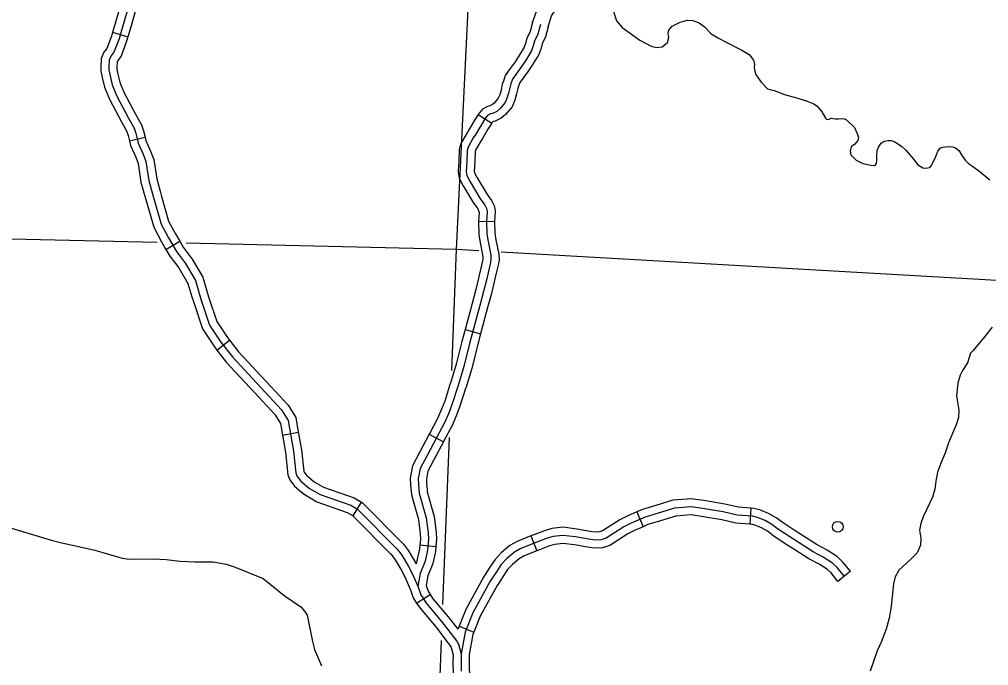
# Model space of a CAD drawing. Extents: x 653372 to 905732, y 627442 to 787275.
# Drawn here: x 836151 to 845173, y 695484 to 701500 of the extents above; entities that cross this region are included whole.
import ezdxf

# ---------------------------------------------------------------- set-up
doc = ezdxf.new("R2010")
doc.units = 0
for name, color, linetype in [('Level 35', 7, 'Continuous'), ('Level 45', 7, 'Continuous'), ('Level 5', 7, 'Continuous'), ('Level 56', 7, 'Continuous')]:
    doc.layers.add(name, color=color, linetype=linetype)

msp = doc.modelspace()

# ---------------------------------------------------------------- linework, layer by layer
at = {"layer": 'Level 35'}
for points in [[(841212.3, 701855.6), (841320.9, 701872.1), (841451.1, 701825.5), (841498.6, 701781.6), (841541.8, 701741.7), (841576.4, 701697), (841622, 701675.8), (841657.1, 701636.8), (841679.7, 701573.9), (841710.2, 701485.5), (841761.2, 701423), (841927.7, 701305.9), (842031.1, 701250.2)], [(842031.1, 701250.2), (842082.5, 701237.1), (842134, 701243.9), (842183.9, 701285.6), (842197.3, 701329.5), (842190.2, 701367.7), (842197.7, 701400.5), (842228.4, 701435.9), (842302.2, 701475.1), (842365.4, 701493.1), (842420.1, 701489.3), (842478.4, 701466.7), (842528.7, 701430.4), (842591.3, 701366.2), (842657.5, 701324.6), (842730.6, 701287.8), (842876.5, 701214.4), (842943.1, 701171.2), (842984.5, 701120.5), (842993.2, 701083.8), (842990.5, 701047.7), (843003.7, 700991), (843054.3, 700913.6), (843115.3, 700854.3), (843175.8, 700837.7), (843273.7, 700800.2), (843397.4, 700764.7), (843482.5, 700737.9), (843546.7, 700713.1), (843576.4, 700690.4), (843618.9, 700640.1), (843655.1, 700581.2), (843664.7, 700571.3), (843682.8, 700567.2), (843694.3, 700574.5), (843708, 700579.7), (843744.5, 700573.8), (843772, 700572.9), (843808.4, 700576.8), (843830.6, 700573.7), (843849.3, 700564.1), (843923.2, 700494.3), (843946.4, 700442.4), (843961.8, 700404), (843956, 700372.8), (843928.6, 700337.3), (843894.8, 700311.9), (843883.8, 700272.6), (843891.1, 700237.7), (843939.2, 700190.1), (844003.2, 700156.5)], [(844003.2, 700156.5), (844076.4, 700141.6), (844109.3, 700139), (844120.6, 700144.8), (844129.6, 700156.5), (844133.1, 700191.6), (844131.7, 700225.9), (844135.5, 700275.3), (844146.9, 700310.9), (844159.3, 700329), (844174.2, 700346), (844199.5, 700364.4), (844236.3, 700371.3), (844266.6, 700370.5), (844292.8, 700364.1), (844310, 700354.8), (844362.5, 700320.6), (844403.7, 700280.7), (844472.3, 700197.8), (844512.5, 700146.4), (844560, 700118.6), (844588.6, 700113), (844625.6, 700119.3), (844644.7, 700144.5), (844681.8, 700222.4), (844700.1, 700274.2), (844721.5, 700299.9), (844743.1, 700310.7), (844798.6, 700316), (844836.8, 700313.4), (844860.6, 700307.3), (844900, 700275), (844921, 700237.6), (844953.6, 700189.5), (844984.6, 700157.5), (845022.1, 700132.5), (845094.7, 700079.7), (845183.6, 700005.7)], [(845207.3, 698635.2), (845134.9, 698543.5), (845028.4, 698416.1), (845005.7, 698392.9), (844977.7, 698302.9), (844929.2, 698230.6), (844906.9, 698186), (844887.3, 698112.4), (844875.2, 697997.8), (844878.7, 697955.9), (844896.6, 697860.9), (844891.9, 697794.2), (844870.3, 697723.6), (844800.1, 697558.7), (844772.3, 697471.3), (844730.6, 697376), (844697.9, 697283.6), (844680.1, 697201), (844671.4, 697126.3), (844651.8, 697050.7), (844564.4, 696868.1), (844541, 696806.5), (844530.4, 696744.8), (844542.5, 696669.8), (844538.9, 696606), (844507.3, 696533.6), (844450.1, 696474.3), (844337.8, 696372.8), (844303.4, 696309.3), (844287.8, 696244.6), (844264.8, 696038.4), (844245.7, 695925.9), (844217.9, 695823.5), (844171.9, 695701.3), (844136.3, 695620.9), (844070.8, 695431.1)], [(836076.6, 696761.8), (836437.9, 696654.3), (836535, 696628.4), (836853, 696559.2), (837109.4, 696482.7), (837171.9, 696475.1), (837398.4, 696478.7), (837517.5, 696472.4), (837648.4, 696456.1), (837783.4, 696449.7), (837956.2, 696450.9), (838076.1, 696427.6), (838160.2, 696399.8), (838419.3, 696294.4), (838615.3, 696135.7), (838771.1, 696029.4), (838806.4, 695991.1), (838828.8, 695952), (838878.9, 695708.1), (838898, 695635.1), (838962, 695481.8)]]:
    msp.add_lwpolyline(points, dxfattribs=at)
at = {"layer": 'Level 45'}
for p, q in [((837018.5, 701379), (837161.6, 701336.2)), ((840422.3, 700613.8), (840548.9, 700534.7)), ((837176.2, 700369.4), (837321.7, 700403.2)), ((840425, 699618.8), (840574.4, 699621.2)), ((837515.3, 699357.8), (837643.7, 699434.2)), ((840299, 698612.7), (840443.2, 698573.8)), ((837990, 698421.3), (838108.2, 698512.5)), ((838600, 697630.3), (838747.2, 697656)), ((839965.2, 697637.1), (840097.4, 697567.5)), ((839257.2, 696876.8), (839335.1, 697004.2)), ((842958.8, 696949.4), (842948.8, 696800.4)), ((841897.3, 696913.9), (841957, 696777)), ((840912.5, 696690.8), (840967.5, 696551.9)), ((839879.6, 696608), (840028.1, 696592.3)), ((843885.8, 696362.2), (843769.9, 696268.1)), ((839849.1, 696064.6), (839973.9, 696146.7)), ((840243.3, 695851.8), (840381.8, 695796))]:
    msp.add_line(p, q, dxfattribs=at)
for points in [[(841072.8, 701430.8), (841103.4, 701531.4), (841176.6, 701639.1), (841187.5, 701695.5), (841189.1, 701753.8), (841167.3, 701809.7), (841137.8, 701871.7), (841088, 701960.9), (841046.8, 702000.9), (840962.4, 702047.9), (840955.2, 702053.4)], [(840928.7, 701469.9), (840979.9, 701615.4), (841035.8, 701697.6), (841038.5, 701711.8), (841039, 701727.7), (841030.1, 701750.3), (841005, 701803.2), (840968.3, 701869), (840956.9, 701880), (840880.2, 701922.7), (840864.4, 701934.9)], [(837207.4, 701886), (837156.9, 701799.2), (837101.6, 701664.5), (837036.4, 701438.8), (837018.5, 701379)], [(837336.5, 701810.8), (837291.1, 701733), (837242.8, 701615.3), (837179.7, 701396.7), (837161.6, 701336.2)], [(837172.2, 701639.9), (837108.1, 701417.8)], [(841000.7, 701450.4), (840976.8, 701361.9), (840945.3, 701296.5), (840934.9, 701252.7), (840917.6, 701207), (840860.6, 701113.1), (840825.5, 701060.7), (840740.1, 700944.4), (840726.9, 700900.2), (840718.3, 700875.7), (840706.9, 700823.6), (840692.6, 700773.5), (840672.4, 700725.6), (840624.3, 700667.6), (840593.9, 700642.7), (840554.8, 700624.1), (840536.9, 700619.7), (840508.7, 700604.6), (840491.3, 700583.3), (840448.8, 700515.3), (840398.9, 700430.6), (840376.1, 700396.7), (840328.1, 700309.1), (840319.3, 700277.6), (840315.8, 700181.7), (840311.9, 700123.5), (840309.7, 700083), (840315.7, 700046.7), (840347.6, 699987.6), (840438.1, 699833.9), (840459, 699803.6), (840480.9, 699775.2), (840501.1, 699733.9), (840505.6, 699704.3), (840499.6, 699622.6), (840501.5, 699504), (840513.6, 699432.9), (840538.2, 699303.1), (840540.6, 699265.8), (840536.3, 699237.8), (840520.1, 699167.5), (840498, 699072.7), (840472, 698967.3), (840436.4, 698835.6), (840341.4, 698483.1), (840289.3, 698268.9), (840234.7, 698090.2), (840180.4, 697922.1), (840150.7, 697842.5), (840111, 697751), (840036.3, 697611.7), (839942.8, 697434.1), (839882.5, 697318.9), (839864.3, 697224.2), (839866.4, 697172.8), (839873.9, 697088.4), (839938.2, 696858.2), (839956.3, 696718.4), (839960.2, 696660.8), (839949.5, 696559.5), (839926.7, 696456.2), (839881.4, 696340.4), (839859.2, 696222.1)], [(840928.7, 701469.9), (840906.5, 701388.1), (840874.5, 701321.5), (840863.4, 701274.7), (840850.2, 701239.9), (840797.7, 701153.3), (840764.4, 701103.6), (840709.3, 701028.6)], [(837018.5, 701379), (837007.9, 701343.6), (836965.7, 701230), (836937.9, 701193.5), (836913.9, 701136.4), (836908.6, 701059.3), (836909.7, 701020.4), (836921.6, 700958.4), (836943.4, 700867.5), (836958.2, 700832.1)], [(837108.1, 701417.8), (837078.8, 701319.9), (837031.8, 701193.5), (837003, 701155.8), (836987.5, 701118.9), (836983.4, 701057.8), (836984.2, 701028.5), (836994.7, 700974.2), (837014.7, 700890.7), (837059.2, 700783.7), (837166.5, 700581), (837218.5, 700486.5), (837236.4, 700440.2), (837257.8, 700348.1), (837303, 700245.6), (837328.7, 700175.7), (837356.1, 700000.3), (837399.7, 699841.4), (837470.8, 699592.8), (837538.1, 699465.6), (837613.9, 699338.1), (837698.6, 699227.3), (837789, 699070.2), (837841.5, 698895), (837921.9, 698653.1), (838026.6, 698496.1), (838134, 698356.9), (838394.2, 698076.3), (838592, 697863.3), (838652.2, 697766), (838701.8, 697481.2), (838724.5, 697277.6), (838735.1, 697249.5), (838767.5, 697205.3), (838853.1, 697133.6), (838951.8, 697075.7), (839234.8, 696978), (839298, 696939.4), (839667.5, 696568.5), (839711.6, 696511.2), (839769.1, 696411.8), (839809.4, 696335.1), (839859.2, 696222.1), (839887.8, 696141.7), (839940.2, 696062), (840084.9, 695891.6), (840222.2, 695709.8), (840238.7, 695684.2), (840264, 695593.8), (840261.9, 695505.9), (840263.3, 695431.6)], [(841072.8, 701430.8), (841047.1, 701335.8), (841016.1, 701271.4), (841006.5, 701230.7), (840985, 701174.1), (840923.6, 701072.9), (840886.6, 701017.8), (840829.6, 700940.2)], [(837161.6, 701336.2), (837149.6, 701296.1), (837097.9, 701157.1), (837068.2, 701118.1), (837061.2, 701101.5), (837058.1, 701056.3), (837058.7, 701036.7), (837067.7, 700990), (837085.9, 700913.9), (837096.1, 700889.5)], [(840709.3, 701028.6), (840672.2, 700978.1), (840655.9, 700923.3), (840646.3, 700896.2), (840634.5, 700841.8), (840622, 700798.3), (840607.9, 700764.8), (840571.4, 700720.8), (840553.6, 700706.3), (840529.6, 700694.8), (840509.9, 700690), (840460.4, 700663.4), (840430.5, 700627), (840422.3, 700613.8)], [(840829.6, 700940.2), (840807.9, 700910.6), (840798, 700877.2), (840790.3, 700855.3), (840779.4, 700805.3), (840763.2, 700748.7), (840737, 700686.4), (840677.1, 700614.4), (840634.2, 700579.2), (840580, 700553.4), (840563.8, 700549.4), (840557.1, 700545.8), (840552.1, 700539.7), (840548.9, 700534.7)], [(836958.2, 700832.1), (836991.6, 700751.8), (837100.8, 700545.5), (837150.6, 700454.9), (837164.9, 700418.2), (837176.2, 700369.4)], [(837096.1, 700889.5), (837126.8, 700815.6), (837232.2, 700616.4), (837286.3, 700518.1), (837307.9, 700462.3), (837321.7, 700403.2)], [(840422.3, 700613.8), (840384.9, 700554), (840335.6, 700470.4), (840312.3, 700435.5), (840258.5, 700337.5), (840245, 700289.2), (840241.2, 700185.6), (840237.4, 700128), (840235.7, 700097.3)], [(840548.9, 700534.7), (840512.6, 700476.5), (840462.1, 700390.8), (840440, 700357.9), (840397.7, 700280.7), (840393.6, 700266), (840390.4, 700177.9), (840386.4, 700119), (840384.9, 700089.4)], [(837176.2, 700369.4), (837186.7, 700324.3), (837233.7, 700217.6), (837256.1, 700156.9), (837283, 699984.6), (837316.5, 699862.4)], [(837321.7, 700403.2), (837329, 700371.8), (837372.3, 700273.6), (837401.3, 700194.6), (837429.3, 700016), (837460.6, 699901.9)], [(840235.7, 700097.3), (840234.7, 700078.9), (840244.1, 700022.2), (840282.5, 699950.9), (840375.1, 699793.8), (840398.6, 699759.6), (840417.1, 699735.6), (840429, 699711.4), (840430.5, 699701.4), (840424.9, 699624.7), (840425, 699618.8)], [(840384.9, 700089.4), (840384.7, 700087.1), (840387.4, 700071.2), (840412.6, 700024.3), (840501.1, 699874.1), (840519.3, 699847.7), (840544.7, 699814.8), (840573.2, 699756.4), (840580.6, 699707.3), (840574.4, 699620.5), (840574.4, 699621.2)], [(837316.5, 699862.4), (837327.8, 699821.3), (837401.1, 699564.7), (837473, 699429), (837515.3, 699357.8)], [(837460.6, 699901.9), (837471.6, 699861.6), (837540.4, 699620.8), (837603.3, 699502.2), (837643.7, 699434.2)], [(840425, 699618.8), (840427, 699497.1), (840440.1, 699419.7), (840463.9, 699293.7), (840465.6, 699269.1), (840462.9, 699251.9), (840447.4, 699184.4), (840432, 699118.7)], [(840574.4, 699621.2), (840576.1, 699510.9), (840587.1, 699446.1), (840612.4, 699312.6), (840615.7, 699262.5), (840609.7, 699223.7), (840592.9, 699150.6), (840577.5, 699084.7)], [(837643.7, 699434.2), (837675.9, 699380), (837760.9, 699268.8), (837858, 699099.9), (837900.1, 698959.8)], [(837515.3, 699357.8), (837551.9, 699296.2), (837636.3, 699185.8), (837720, 699040.4), (837757, 698916.9)], [(840432, 699118.7), (840425.4, 699090.1), (840399.7, 698986), (840364.3, 698855.1), (840299, 698612.7)], [(840577.5, 699084.7), (840570.6, 699055.2), (840544.3, 698948.6), (840508.5, 698816.1), (840443.2, 698573.8)], [(837757, 698916.9), (837770.3, 698872.5), (837854.2, 698620), (837965.9, 698452.5), (837990, 698421.3)], [(837900.1, 698959.8), (837912.8, 698917.6), (837989.6, 698686.1), (838087.3, 698539.6), (838108.2, 698512.5)], [(840299, 698612.7), (840269.1, 698501.7), (840217.3, 698288.7), (840163.4, 698112.6), (840162.3, 698109)], [(840443.2, 698573.8), (840413.8, 698464.6), (840361.4, 698249.2), (840305.9, 698067.8), (840304.4, 698063.1)], [(838108.2, 698512.5), (838191.1, 698405.2), (838448.9, 698127.1), (838451.7, 698124.1)], [(837990, 698421.3), (838077, 698308.6), (838339.5, 698025.5), (838342.3, 698022.5)], [(838451.7, 698124.1), (838651.7, 697908.8), (838723.3, 697793), (838747.2, 697656)], [(840162.3, 698109), (840109.8, 697946.6), (840081.4, 697870.5), (840043.7, 697783.6), (839970.3, 697646.8), (839965.2, 697637.1)], [(838342.3, 698022.5), (838532.3, 697817.9), (838581.1, 697739), (838600, 697630.3)], [(840304.4, 698063.1), (840250.9, 697897.6), (840220, 697814.6), (840178.2, 697718.5), (840102.2, 697576.7), (840097.4, 697567.5)], [(838747.2, 697656), (838775.8, 697491.8), (838797.7, 697295.2), (838801.4, 697285.4), (838822.4, 697256.7), (838870.4, 697216.5)], [(838600, 697630.3), (838627.9, 697470.7), (838651.3, 697259.9), (838668.9, 697213.6), (838712.5, 697153.9), (838774.5, 697102)], [(839965.2, 697637.1), (839876.7, 697468.8), (839811.2, 697343.8), (839789.4, 697229.8), (839791.8, 697168), (839797.1, 697108.6)], [(840097.4, 697567.5), (840008.9, 697399.4), (839953.7, 697294), (839939.3, 697218.6), (839940.9, 697177.6), (839945.9, 697121.9)], [(838870.4, 697216.5), (838896.3, 697194.8), (838983.2, 697143.9), (839266.8, 697045.9), (839335.1, 697004.2)], [(839797.1, 697108.6), (839800.1, 697074.9), (839864.9, 696843.3), (839881.9, 696711.1), (839885.3, 696662.2), (839879.6, 696608)], [(839945.9, 697121.9), (839947.7, 697101.9), (840011.6, 696873.1), (840030.6, 696725.8), (840035.2, 696659.4), (840028.1, 696592.3)], [(838774.5, 697102), (838809.9, 697072.3), (838920.4, 697007.5), (839202.8, 696910), (839257.2, 696876.8)], [(842447.1, 697031), (842410, 697036.8), (842233.7, 697022.4), (842076.5, 696974.5), (841950.7, 696937.2), (841897.3, 696913.9)], [(842958.8, 696949.4), (842843.8, 696957.2), (842717.7, 696987.8), (842522.3, 697019.2), (842447.1, 697031)], [(839335.1, 697004.2), (839344.5, 696998.5), (839723.5, 696618.1), (839726.2, 696614.6)], [(843827.9, 696315.1), (843761.7, 696396.6), (843718.7, 696437.6), (843631.9, 696493.2), (843538.4, 696542.3), (843321.5, 696681.2), (843217.4, 696750.5), (843154.7, 696796.5), (843091.7, 696833.7), (843020.7, 696862.2), (842974.6, 696873.5), (842832.4, 696883.1), (842703, 696914.5), (842510.6, 696945.5), (842407.2, 696961.7), (842247.8, 696948.6), (842098, 696903), (841976.4, 696866.9), (841845.5, 696809.9), (841777.2, 696776.5), (841612.9, 696670.7), (841566, 696654.3), (841506.3, 696651.6), (841451.3, 696659.8), (841328.2, 696681.1), (841211, 696696.1), (841121, 696685.3), (841062.7, 696668.8), (840966.1, 696631.6), (840818.1, 696573.1), (840759.7, 696539.4), (840688.4, 696480.6), (840637.1, 696424.6), (840591, 696357.4), (840534.3, 696268.4), (840373.3, 695974.6), (840300.9, 695794.9), (840264, 695593.8)], [(843450.1, 696687.5), (843362.3, 696743.7), (843260.2, 696811.7), (843195.8, 696858.9), (843124.8, 696900.9), (843043.6, 696933.5), (842986.1, 696947.6), (842958.8, 696949.4)], [(839251.4, 696880.3), (839611.5, 696518.9), (839608.8, 696522.3)], [(841897.3, 696913.9), (841814.2, 696877.7), (841740.4, 696841.6), (841579.9, 696738.2), (841551.7, 696728.4), (841510.1, 696726.5), (841463.2, 696733.6), (841463.9, 696733.4)], [(842423.9, 696883.5), (842404.5, 696886.5), (842261.9, 696874.8), (842119.5, 696831.5), (842002, 696796.6), (841957, 696777)], [(842948.8, 696800.4), (842821, 696809.1), (842688.2, 696841.2), (842498.9, 696871.7), (842423.9, 696883.5)], [(841463.8, 696733.4), (841339.3, 696754.9), (841211.3, 696771.4), (841106.2, 696758.8), (841039.1, 696739.7), (840938.9, 696701.2), (840912.5, 696690.8)], [(841957, 696777), (841876.8, 696742), (841813.9, 696711.3), (841645.8, 696603.1), (841580.3, 696580.2), (841502.4, 696576.7), (841439.4, 696586.1), (841438.4, 696586.3)], [(843369.6, 696561.7), (843280.6, 696618.7), (843174.6, 696689.3), (843113.5, 696734.1), (843058.6, 696766.5), (842997.8, 696791), (842963.2, 696799.5), (842948.8, 696800.4)], [(840912.5, 696690.8), (840785.5, 696640.5), (840717, 696600.9), (840636.9, 696534.9), (840578.5, 696471.2), (840528.7, 696398.6), (840486.4, 696332.3)], [(843885.8, 696362.2), (843816.7, 696447.4), (843765, 696496.6), (843669.5, 696557.8), (843575.9, 696606.9), (843450.1, 696687.5)], [(839726.7, 696614), (839773.7, 696552.8), (839844.5, 696430.7)], [(839879.6, 696608), (839875.7, 696571.5), (839844.5, 696430.7)], [(840028.1, 696592.3), (840023.3, 696547.4), (839998.3, 696434.4), (839953.5, 696319.7), (839936.3, 696228.2)], [(841438.4, 696586.3), (841317.1, 696607.2), (841210.7, 696620.9), (841135.7, 696611.9), (841086.4, 696597.9), (840993.2, 696562.1), (840967.5, 696551.9)], [(839608.3, 696522.9), (839649.4, 696469.5), (839703.7, 696375.7), (839742.1, 696302.7), (839789.7, 696194.5), (839820.4, 696108.2), (839849.1, 696064.6)], [(840967.5, 696551.9), (840850.7, 696505.6), (840802.4, 696477.8), (840739.9, 696426.3), (840695.7, 696378), (840653.3, 696316.2), (840612.4, 696252.1)], [(843769.9, 696268.1), (843706.7, 696345.9), (843672.4, 696378.6), (843594.4, 696428.6), (843500.8, 696477.7), (843369.6, 696561.7)], [(840486.4, 696332.3), (840470, 696306.5), (840305.7, 696006.6), (840243.3, 695851.8)], [(839936.3, 696228.2), (839955.1, 696175.2), (839973.9, 696146.7)], [(840612.4, 696252.1), (840598.6, 696230.4), (840440.9, 695942.6), (840381.8, 695796)], [(839973.9, 696146.7), (840000.1, 696106.8), (840143.2, 695938.3), (840231.2, 695821.8)], [(839849.1, 696064.6), (839880.4, 696017.1), (840026.6, 695844.9), (840160.9, 695667.1), (840171.3, 695650.8)], [(840243.3, 695851.8), (840231.2, 695821.8)], [(840381.8, 695796), (840373, 695774), (840338.6, 695586.1)], [(840169.8, 695653.2), (840189.1, 695584.4), (840187.2, 695506.1), (840188.8, 695422.6), (840203.3, 695358.7), (840205.1, 695328.6), (840203.5, 695210.9), (840209, 695163.7)], [(840338.6, 695586.1), (840336.6, 695505.7), (840337.8, 695440.7), (840351.6, 695380), (840354.6, 695332.2), (840353, 695218.5), (840357.4, 695180.9)]]:
    msp.add_lwpolyline(points, dxfattribs=at)
at = {"layer": 'Level 5'}
for points in [[(840381.7, 702749.5), (840218.1, 699357.6)], [(837432.7, 699421.7), (834985.2, 699478.1)], [(840218.1, 699357.6), (837702.6, 699415.5)], [(840218.1, 699357.6), (840174.7, 698230.5)], [(840428.8, 699345.5), (840218.1, 699357.6)], [(845303.5, 699065.8), (840634.9, 699333.7)], [(840150.6, 697606.7), (840090.8, 696052.9)], [(840077.9, 695717.6), (840014.6, 694072.7)]]:
    msp.add_lwpolyline(points, dxfattribs=at)
at = {"layer": 'Level 56'}
msp.add_circle((843768.7, 696776.1), 49.8, dxfattribs=at)

doc.saveas('drawing.dxf')
